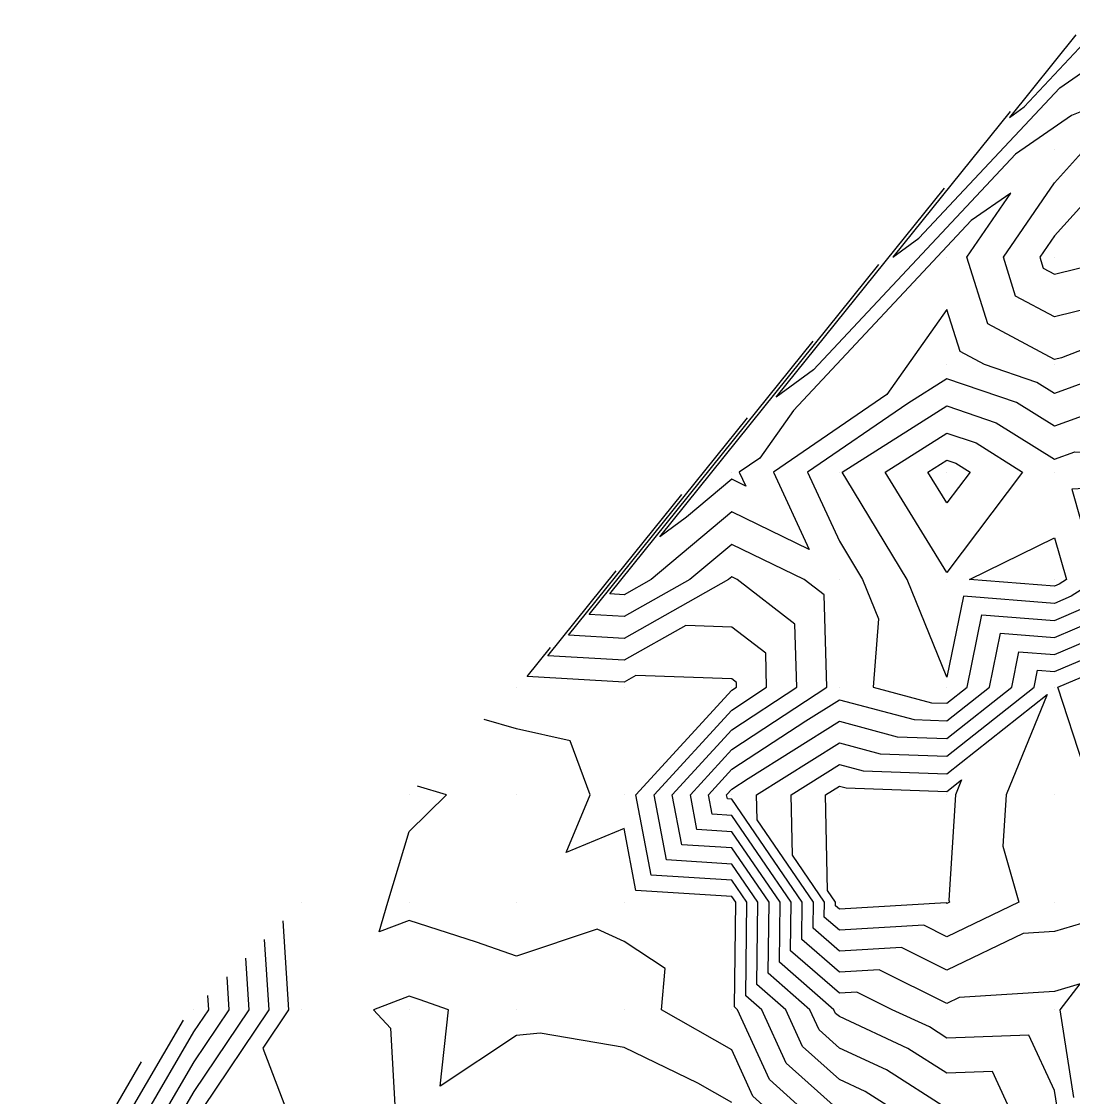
# Model space of a CAD drawing. Extents: x 2188792 to 2191981, y 386090 to 389710.
# Drawn here: x 2190744.2 to 2190841.9, y 388862.2 to 388962.2 of the extents above; entities that cross this region are included whole.
import ezdxf

# ---------------------------------------------------------------- set-up
doc = ezdxf.new("R2010")
doc.units = 0
for name, color, linetype in [('DTM Contours Major', 7, 'Continuous'), ('DTM Contours Minor', 7, 'Continuous'), ('Exist DTM QL2 LIDAR Elevation Point', 7, 'Continuous')]:
    doc.layers.add(name, color=color, linetype=linetype)

msp = doc.modelspace()

# ---------------------------------------------------------------- linework, layer by layer
at = {"layer": 'DTM Contours Major'}
for points in [[(2190836.08, 388953.84), (2190825.17, 388940.27), (2190827.59, 388942.04), (2190840.68, 388956.03), (2190844.32, 388958.55)], [(2190847.45, 388950.29), (2190840.19, 388942.28), (2190838.82, 388940.29), (2190839.15, 388939.25), (2190840.19, 388938.69), (2190846.61, 388940.29)], [(2190820.46, 388920.29), (2190830.19, 388926.44), (2190834.78, 388924.88), (2190840.19, 388921.49), (2190842.08, 388922.18), (2190850.19, 388921.67), (2190852.49, 388922.59), (2190856.74, 388920.29), (2190850.7, 388919.77), (2190850.19, 388919.13), (2190841.79, 388918.69), (2190844.2, 388910.29), (2190841.73, 388908.74), (2190840.19, 388908.08), (2190831.73, 388908.74), (2190830.19, 388901.21), (2190826.48, 388910.29), (2190820.9, 388919.57), (2190820.46, 388920.29)], [(2190830.19, 388861.09), (2190824.58, 388864.67), (2190820.19, 388866.71), (2190818.31, 388868.4), (2190817.45, 388870.28), (2190813.57, 388873.67), (2190813.65, 388880.28), (2190810.18, 388885.34), (2190805.53, 388885.63), (2190804.65, 388890.28), (2190810.18, 388896.31), (2190816.23, 388900.29), (2190816.05, 388906.15), (2190810.7, 388910.29), (2190810.18, 388910.54), (2190809.88, 388910.29), (2190800.18, 388904.82), (2190795.01, 388905.12), (2190805.55, 388918.21)], [(2190842.88, 388892.98), (2190840.51, 388900.29), (2190847.31, 388903.17)], [(2190818.81, 388880.28), (2190815.82, 388884.65), (2190815.7, 388890.28), (2190820.19, 388893.09), (2190822.4, 388892.5), (2190830.19, 388892.21), (2190839.5, 388899.59), (2190835.7, 388890.28), (2190835.39, 388885.49), (2190836.88, 388880.28), (2190830.19, 388877.07), (2190828.03, 388878.13), (2190820.19, 388877.68), (2190818.79, 388878.89), (2190818.81, 388880.28)], [(2190755.56, 388860.28), (2190760.18, 388868.21), (2190761.57, 388870.28), (2190761.48, 388871.59)], [(2190810.18, 388861.64), (2190807.02, 388863.44), (2190800.18, 388866.75), (2190792.37, 388868.1), (2190790.18, 388867.87), (2190783.07, 388863.17), (2190783.85, 388870.28), (2190781.13, 388871.23), (2190780.18, 388871.53), (2190776.88, 388870.28), (2190778.46, 388868.56), (2190778.91, 388860.28)]]:
    msp.add_lwpolyline(points, dxfattribs=at)
at = {"layer": 'DTM Contours Minor'}
for points in [[(2190842.19, 388960.96), (2190836, 388953.27), (2190837.37, 388954.27), (2190844.8, 388962.21)], [(2190844.4, 388954.51), (2190841.77, 388953.46), (2190836.57, 388949.86), (2190817.8, 388929.81), (2190814.33, 388927.27), (2190829.98, 388946.71)], [(2190846.1, 388936.2), (2190840.19, 388934.73), (2190836.57, 388936.67), (2190835.44, 388940.29), (2190840.19, 388947.21), (2190842.97, 388950.29)], [(2190850.19, 388934.54), (2190840.83, 388930.93), (2190840.19, 388930.77), (2190833.99, 388934.09), (2190832.05, 388940.29), (2190836.12, 388946.23), (2190832.45, 388943.69), (2190815.93, 388926.03), (2190812.8, 388921.6), (2190810.89, 388920.29), (2190811.49, 388918.98), (2190810.18, 388919.62), (2190805.98, 388916.09), (2190803.5, 388914.27), (2190823.87, 388939.59)], [(2190847.57, 388930.29), (2190840.19, 388927.61), (2190838.54, 388928.64), (2190833.69, 388930.29), (2190831.41, 388931.51), (2190830.19, 388935.41), (2190824.61, 388927.5), (2190814.06, 388920.29), (2190817.37, 388913.1), (2190810.18, 388916.59), (2190802.68, 388910.29), (2190800.18, 388908.88), (2190798.85, 388908.95), (2190817.76, 388932.46)], [(2190830.19, 388928.96), (2190826.57, 388926.67), (2190817.23, 388920.29), (2190820.19, 388913.88), (2190822.34, 388910.29), (2190823.84, 388906.63), (2190823.33, 388900.29), (2190828.75, 388898.84), (2190830.19, 388898.79), (2190832.07, 388900.29), (2190833.45, 388907.02), (2190840.19, 388906.49), (2190842.85, 388907.62)], [(2190846.88, 388926.98), (2190840.19, 388924.55), (2190836.66, 388926.76), (2190830.19, 388928.96)], [(2190836.37, 388860.28), (2190834.43, 388864.52), (2190830.19, 388864.36), (2190826.57, 388866.67), (2190820.19, 388869.64), (2190819.84, 388869.94), (2190819.69, 388870.28), (2190814.62, 388874.71), (2190814.68, 388880.28), (2190810.18, 388886.84), (2190806.95, 388887.05), (2190806.34, 388890.28), (2190810.18, 388894.48), (2190819.02, 388900.29), (2190818.77, 388908.87), (2190816.93, 388910.29), (2190810.18, 388913.56), (2190806.28, 388910.29), (2190800.18, 388906.85), (2190796.93, 388907.03), (2190811.66, 388925.34)], [(2190830.19, 388910.96), (2190824.45, 388920.29), (2190830.19, 388923.92), (2190832.9, 388923), (2190837.23, 388920.29), (2190830.19, 388910.96)], [(2190830.19, 388917.43), (2190828.43, 388920.29), (2190830.19, 388921.4), (2190831.02, 388921.12), (2190832.34, 388920.29), (2190830.19, 388917.43)], [(2190832.29, 388910.29), (2190840.19, 388914.19), (2190841.31, 388910.29), (2190840.62, 388909.85), (2190840.19, 388909.67), (2190832.29, 388910.29)], [(2190826.33, 388860.28), (2190822.58, 388862.68), (2190820.19, 388863.79), (2190816.77, 388866.86), (2190815.21, 388870.28), (2190812.53, 388872.63), (2190812.61, 388880.28), (2190810.18, 388883.83), (2190804.11, 388884.21), (2190802.96, 388890.28), (2190810.18, 388898.15), (2190813.43, 388900.29), (2190813.34, 388903.44), (2190810.18, 388905.87), (2190805.92, 388906.02), (2190800.18, 388902.79), (2190793.09, 388903.2), (2190799.44, 388911.09)], [(2190840.53, 388860.62), (2190840.19, 388862.75), (2190837.82, 388867.92), (2190830.19, 388867.64), (2190828.57, 388868.67), (2190825.09, 388870.28), (2190821.8, 388871.9), (2190820.19, 388871.81), (2190815.66, 388875.76), (2190815.71, 388880.28), (2190810.18, 388888.35), (2190808.37, 388888.47), (2190808.02, 388890.28), (2190810.18, 388892.64), (2190817.06, 388897.16), (2190820.19, 388899.11), (2190827.16, 388897.26), (2190830.19, 388897.15), (2190834.14, 388900.29), (2190835.17, 388905.3), (2190840.19, 388904.91), (2190843.96, 388906.51)], [(2190842, 388862.1), (2190840.71, 388870.28), (2190842.59, 388872.69), (2190840.19, 388871.98), (2190831.32, 388871.42), (2190830.19, 388870.87), (2190823.88, 388873.98), (2190820.19, 388873.76), (2190816.71, 388876.8), (2190816.74, 388880.28), (2190810.18, 388889.86), (2190809.78, 388889.88), (2190809.71, 388890.28), (2190810.18, 388890.8), (2190811.7, 388891.8), (2190820.19, 388897.11), (2190825.57, 388895.67), (2190830.19, 388895.5), (2190836.22, 388900.29), (2190836.89, 388903.58), (2190840.19, 388903.32), (2190845.08, 388905.4)], [(2190820.19, 388860.86), (2190815.23, 388865.32), (2190812.97, 388870.28), (2190811.48, 388871.58), (2190811.58, 388880.28), (2190810.18, 388882.32), (2190802.69, 388882.79), (2190801.28, 388890.28), (2190810.18, 388899.99), (2190810.64, 388900.29), (2190810.62, 388900.72), (2190810.18, 388901.06), (2190801.27, 388901.37), (2190800.18, 388900.76), (2190791.17, 388901.28), (2190793.33, 388903.96)], [(2190817.78, 388880.28), (2190812.54, 388887.93), (2190812.49, 388890.28), (2190820.19, 388895.1), (2190823.99, 388894.09), (2190830.19, 388893.86), (2190838.29, 388900.29), (2190838.62, 388901.86), (2190840.19, 388901.73), (2190846.19, 388904.28)], [(2190817.58, 388860.28), (2190813.69, 388863.78), (2190810.73, 388870.28), (2190810.44, 388870.54), (2190810.55, 388880.28), (2190810.18, 388880.81), (2190801.27, 388881.37), (2190800.18, 388887.14), (2190794.8, 388884.9), (2190797.03, 388890.28), (2190795.17, 388895.28), (2190790.18, 388896.4), (2190787.18, 388897.28)], [(2190819.84, 388880.28), (2190819.1, 388881.37), (2190818.91, 388890.28), (2190820.19, 388891.08), (2190820.81, 388890.91), (2190830.19, 388890.57), (2190831.56, 388891.66), (2190831, 388890.28), (2190830.37, 388880.47), (2190830.42, 388880.28), (2190830.19, 388880.17), (2190830.11, 388880.21), (2190820.19, 388879.63), (2190819.84, 388879.94), (2190819.84, 388880.28)], [(2190814.33, 388860.28), (2190812.15, 388862.25), (2190810.18, 388866.56), (2190803.66, 388870.28), (2190804.01, 388874.11), (2190800.18, 388876.63), (2190797.68, 388877.78), (2190790.18, 388875.27), (2190786.46, 388876.56), (2190780.18, 388878.57), (2190777.42, 388877.53), (2190778.2, 388880.28), (2190780.18, 388886.86), (2190783.67, 388890.28), (2190780.97, 388891.07)], [(2190849.39, 388880.28), (2190840.19, 388877.56), (2190837.28, 388877.38), (2190830.19, 388873.97), (2190825.96, 388876.05), (2190820.19, 388875.72), (2190817.75, 388877.85), (2190817.78, 388880.28)], [(2190768.46, 388878.56), (2190768.99, 388870.28), (2190766.59, 388866.69), (2190769.04, 388860.28)], [(2190766.71, 388876.82), (2190767.14, 388870.28), (2190760.99, 388861.09)], [(2190764.97, 388875.07), (2190765.28, 388870.28), (2190760.18, 388862.66), (2190758.79, 388860.28)], [(2190763.23, 388873.33), (2190763.42, 388870.28), (2190760.18, 388865.43), (2190757.18, 388860.28)], [(2190753.94, 388860.28), (2190759.2, 388869.3)], [(2190744.15, 388854.26), (2190750.18, 388858.34), (2190752.32, 388860.28), (2190755.32, 388865.42)]]:
    msp.add_lwpolyline(points, dxfattribs=at)
at = {"layer": 'Exist DTM QL2 LIDAR Elevation Point'}
for p, q in [((2190840.19, 388950.29), (2190840.19, 388950.29)), ((2190830.19, 388940.29), (2190830.19, 388940.29)), ((2190840.19, 388940.29), (2190840.19, 388940.29)), ((2190830.19, 388930.29), (2190830.19, 388930.29)), ((2190840.19, 388930.29), (2190840.19, 388930.29)), ((2190810.18, 388920.29), (2190810.18, 388920.29)), ((2190820.19, 388920.29), (2190820.19, 388920.29)), ((2190830.19, 388920.29), (2190830.19, 388920.29)), ((2190840.19, 388920.29), (2190840.19, 388920.29)), ((2190800.18, 388910.29), (2190800.18, 388910.29)), ((2190810.18, 388910.29), (2190810.18, 388910.29)), ((2190820.19, 388910.29), (2190820.19, 388910.29)), ((2190830.19, 388910.29), (2190830.19, 388910.29)), ((2190840.19, 388910.29), (2190840.19, 388910.29)), ((2190790.18, 388900.29), (2190790.18, 388900.29)), ((2190800.18, 388900.29), (2190800.18, 388900.29)), ((2190810.18, 388900.29), (2190810.18, 388900.29)), ((2190820.19, 388900.29), (2190820.19, 388900.29)), ((2190830.19, 388900.29), (2190830.19, 388900.29)), ((2190840.19, 388900.29), (2190840.19, 388900.29)), ((2190780.18, 388890.28), (2190780.18, 388890.28)), ((2190790.18, 388890.28), (2190790.18, 388890.28)), ((2190800.18, 388890.28), (2190800.18, 388890.28)), ((2190810.18, 388890.28), (2190810.18, 388890.28)), ((2190820.19, 388890.28), (2190820.19, 388890.28)), ((2190830.19, 388890.28), (2190830.19, 388890.28)), ((2190840.19, 388890.28), (2190840.19, 388890.28)), ((2190770.18, 388880.28), (2190770.18, 388880.28)), ((2190780.18, 388880.28), (2190780.18, 388880.28)), ((2190790.18, 388880.28), (2190790.18, 388880.28)), ((2190800.18, 388880.28), (2190800.18, 388880.28)), ((2190810.18, 388880.28), (2190810.18, 388880.28)), ((2190820.19, 388880.28), (2190820.19, 388880.28)), ((2190830.19, 388880.28), (2190830.19, 388880.28)), ((2190840.19, 388880.28), (2190840.19, 388880.28)), ((2190760.18, 388870.28), (2190760.18, 388870.28)), ((2190770.18, 388870.28), (2190770.18, 388870.28)), ((2190780.18, 388870.28), (2190780.18, 388870.28)), ((2190790.18, 388870.28), (2190790.18, 388870.28)), ((2190800.18, 388870.28), (2190800.18, 388870.28)), ((2190810.18, 388870.28), (2190810.18, 388870.28)), ((2190820.19, 388870.28), (2190820.19, 388870.28)), ((2190830.19, 388870.28), (2190830.19, 388870.28)), ((2190840.19, 388870.28), (2190840.19, 388870.28))]:
    msp.add_line(p, q, dxfattribs=at)

doc.saveas('drawing.dxf')
